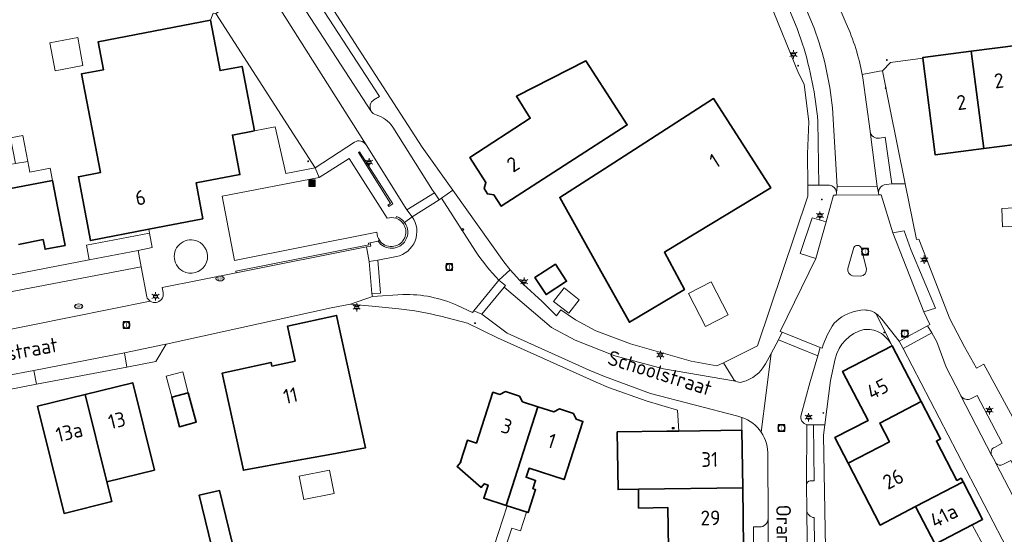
# Model space of a CAD drawing. Header units: metres. Extents: x 140853 to 145288, y 474558 to 480269.
# Tile 386 of 428: x 144395 to 144515, y 479060 to 479123. Entities that reach past the tile are written whole.
import ezdxf
from ezdxf.enums import TextEntityAlignment as Align
from ezdxf.lldxf.tags import DXFTag

# ---------------------------------------------------------------- set-up
doc = ezdxf.new("R2010")
doc.units = ezdxf.units.M
doc.header["$MEASUREMENT"] = 0
for name, color, linetype, lineweight in [('B-WE-GR-BEPLANTING_CULTUUR_HEESTERS-G', 90, 'Continuous', 18), ('B-WE-GR-GROENVOORZIENING-G', 80, 'Continuous', 18), ('B-WE-IE-MEUBILAIR_WEGMEUBILAIR-S', 7, 'Continuous', 18), ('B-WE-IE-TERREINAFSCHEIDING_KUNSTMATIG_MUUR-G', 90, 'IE-TERREINAFSCHEIDING-KUNSTMATIG-DICHT', 18), ('B-WE-KL-DATA_CAI-S', 90, 'KL-CAI-N', 18), ('B-WE-KL-DATA_TELECOM_KAST-S', 90, 'Continuous', 18), ('B-WE-KL-ET_LS_OV_LICHTMAST-S', 190, 'Continuous', 18), ('B-WE-KL-GAS_PUT-S', 30, 'Continuous', 18), ('B-WE-KL-WATER_BRANDLEIDING_PUT-S', 150, 'Continuous', 18), ('B-WE-OG-BEBOUWING-G', 7, 'Continuous', 35), ('B-WE-OG-BEBOUWING_BIJGEBOUW-G', 7, 'Continuous', 18), ('B-WE-OG-BEBOUWING_HUISNUMMER-T18', 10, 'Continuous', 18), ('B-WE-OG-BEBOUWING_LUIFEL-G', 7, 'Continuous', 18), ('B-WE-OG-BEBOUWING_STRAATNAAM-T18', 10, 'Continuous', 18), ('B-WE-OG-TERREIN_ERF-G', 7, 'Continuous', 18), ('B-WE-RI-GWA_RIOOLPUT-S', 30, 'Continuous', 18), ('B-WE-VH-VERHARDING_BETONSTRAATSTEEN-G', 252, 'Continuous', 18), ('B-WE-VH-VERHARDING_HOUTSNIPPERS-G', 252, 'Continuous', 18), ('B-WE-VH-VERHARDING_SIERBESTRATING-G', 252, 'Continuous', 18), ('B-WE-VH-VERHARDING_STRAATBAKSTEEN-G', 252, 'Continuous', 18), ('B-WE-VH-VERHARDING_TEGEL-G', 252, 'Continuous', 18), ('X-XX-XX-ALGEMEEN-S', 7, 'Continuous', 18)]:
    doc.layers.add(name, color=color, linetype=linetype, lineweight=lineweight)
doc.styles.add('NLCS-ISO', font='txt')
doc.styles.get("Standard").update_dxf_attribs({"font": 'arial.ttf'})
doc.linetypes.add('IE-TERREINAFSCHEIDING-KUNSTMATIG-DICHT', pattern='A,8,-1,[82,NLCS.shx,S=0.75,R=90,X=0,Y=0],-1', length=10)
tags = doc.linetypes.add('KL-CAI-N', pattern='A,4,-1,[101,NLCS.shx,S=0.5,R=0,X=0,Y=0],-1,4,-1,["C",Standard,S=1,R=0,X=-0.25,Y=-0.5],-1.5', length=12.5).pattern_tags.tags
tags[18] = DXFTag(74, 10)

# ---------------------------------------------------------------- blocks, each defined once
blk = doc.blocks.new('SIE-WEG_AFVALBAK-SO')
at = {"linetype": 'ByBlock', "lineweight": 18}
h = blk.add_hatch(color=0, dxfattribs=at)
h.dxf.hatch_style = 1
h.paths.add_polyline_path([(-1.5, -1.5), (1.5, -1.5), (1.5, 1.5), (-1.5, 1.5)])
at = {"color": 0, "linetype": 'ByBlock', "lineweight": 18}
for points in [[(-2, -2), (2, -2), (2, 2), (-2, 2)], [(-1.5, -1.5), (1.5, -1.5), (1.5, 1.5), (-1.5, 1.5)]]:
    blk.add_lwpolyline(points, close=True, dxfattribs=at)
blk = doc.blocks.new('SIE-WEG_AFVALBAK_TYPE_01')
for radius in [0.25, 0.156]:
    blk.add_circle((0, 0), radius)
blk = doc.blocks.new('SKL-DATA_TERREINKAST-SO')
for q in [(-0.2, 0.2), (0.2, 0.2)]:
    blk.add_line((0, -0.21), q)
at = {"flags": 128}
blk.add_lwpolyline([(0.63, 0.35), (-0.63, 0.35), (-0.63, -0.35), (0.63, -0.35)], close=True, dxfattribs=at)
at = {"style": 'NLCS-ISO'}
blk.add_attdef('TYPE', text='', height=0.35, dxfattribs=at).set_placement((-0.03, 0.69), align=Align.MIDDLE_CENTER)
blk = doc.blocks.new('B-SIE-WEG_LICHTMAST-SO')
at = {"ltscale": 0.1}
for p, q in [((-1.1, 0.63), (-2.19, 1.27)), ((0, 1.27), (0, 2.53)), ((1.1, 0.63), (2.19, 1.27)), ((-1.1, -0.63), (-2.19, -1.27)), ((0, -1.27), (0, -2.53)), ((1.1, -0.63), (2.19, -1.27))]:
    blk.add_line(p, q, dxfattribs=at)
at = {"flags": 128}
for points in [[(-1.16, 0.5), (1.16, 0.5)], [(-1.16, -0.5), (1.16, -0.5)]]:
    blk.add_lwpolyline(points, dxfattribs=at)
at = {"ltscale": 0.1}
blk.add_circle((0, 0), 1.27, dxfattribs=at)
at = {"style": 'NLCS-ISO'}
blk.add_attdef('TYPE', text='', height=1.8, dxfattribs=at).set_placement((0, 2.53), align=Align.BOTTOM_CENTER)
blk = doc.blocks.new('SRI-PUT_INSPECTIE-SO')
at = {"lineweight": -3, "flags": 128}
blk.add_lwpolyline([(-2, -2), (2, -2), (2, 2), (-2, 2)], close=True, dxfattribs=at)
at = {"lineweight": -3, "ltscale": 1.5}
blk.add_circle((0, 0), 2, dxfattribs=at)
at = {"ltscale": 0.1, "style": 'NLCS-ISO'}
blk.add_text('I', height=2.5, dxfattribs=at).set_placement((0, -0.01), align=Align.MIDDLE_CENTER)
blk = doc.blocks.new('SKL-GAS_PUT-SO')
at = {"color": 0, "linetype": 'ByBlock', "lineweight": 18}
blk.add_ellipse((0, 0), major_axis=(2.5, 0), ratio=0.601255, dxfattribs=at)
at = {"color": 0, "linetype": 'ByBlock', "lineweight": 18, "style": 'NLCS-ISO'}
blk.add_text('gas', height=1.8, dxfattribs=at).set_placement((0.12, 0.3), align=Align.MIDDLE_CENTER)
blk = doc.blocks.new('SIE-WEG_STRAATPOT_BRANDKRAAN-SO')
blk.add_ellipse((0, 0), major_axis=(-0.729, 0), ratio=0.685994)
at = {"style": 'NLCS-ISO'}
blk.add_text('BR', height=0.4, dxfattribs=at).set_placement((-0.3, -0.15))

msp = doc.modelspace()

# ---------------------------------------------------------------- linework, layer by layer
at = {"layer": 'B-WE-GR-BEPLANTING_CULTUUR_HEESTERS-G', "ltscale": 0.2, "flags": 128}
for points in [[(144422.057, 479117.058), (144423.571, 479109.186), (144426.106, 479109.674), (144427.404, 479103.972), (144431.001, 479104.665), (144418.841, 479123.519), (144418.824, 479123.543), (144418.531, 479123.579), (144418.188, 479122.704), (144419.376, 479116.543), (144422.057, 479117.058)], [(144403.369, 479093.408), (144409.355, 479094.563), (144411.074, 479094.895), (144410.752, 479096.652), (144403.023, 479095.195), (144403.369, 479093.408)]]:
    msp.add_lwpolyline(points, close=True, dxfattribs=at)
at = {"layer": 'B-WE-GR-GROENVOORZIENING-G', "ltscale": 0.2, "flags": 128}
msp.add_lwpolyline([(144416.92, 479095.518, 1.0343401), (144414.811, 479092.031), (144414.811, 479092.031, 0.9671737), (144416.92, 479095.518)], format="xyb", close=True, dxfattribs=at)
at = {"layer": 'B-WE-IE-TERREINAFSCHEIDING_KUNSTMATIG_MUUR-G', "ltscale": 0.2, "flags": 128}
msp.add_lwpolyline([(144436.44, 479106.618), (144436.288, 479106.52), (144440.233, 479100.302), (144439.895, 479100.079), (144439.998, 479099.91), (144440.494, 479100.237), (144436.44, 479106.618)], close=True, dxfattribs=at)
for points in [[(144440.939, 479098.691), (144440.874, 479098.484)], [(144437.729, 479095.49), (144437.535, 479095.453), (144437.573, 479095.248), (144421.306, 479092.014), (144421.356, 479091.831)], [(144421.356, 479091.831), (144437.265, 479094.983)], [(144437.265, 479094.983), (144437.804, 479095.09), (144437.729, 479095.49)], [(144438.865, 479095.791), (144438.712, 479095.673)]]:
    msp.add_lwpolyline(points, dxfattribs=at)
for points in [[(144441.861, 479095.93, 0.4734777), (144440.874, 479098.484)], [(144441.938, 479097.984, 0.1571052), (144440.939, 479098.691)], [(144442.059, 479095.794, 0.3018134), (144441.938, 479097.984)], [(144438.865, 479095.791, 0.5530572), (144441.861, 479095.93)], [(144438.712, 479095.673, 0.5494529), (144442.059, 479095.794)]]:
    msp.add_lwpolyline(points, format="xyb", dxfattribs=at)
at = {"layer": 'B-WE-OG-BEBOUWING-G', "ltscale": 0.2, "flags": 128}
for points in [[(144417.266, 479098.418), (144416.446, 479102.802), (144421.79, 479103.84), (144420.89, 479108.665), (144423.571, 479109.186), (144422.057, 479117.058), (144419.376, 479116.543), (144418.188, 479122.704), (144404.466, 479120.086), (144405.106, 479116.652), (144402.416, 479116.135), (144404.736, 479104.07), (144402.043, 479103.561), (144403.515, 479095.762), (144410.662, 479097.142), (144417.266, 479098.418)], [(144512.762, 479107.005), (144511.239, 479118.92), (144505.312, 479118.163), (144505.323, 479118.074), (144506.825, 479106.245), (144512.762, 479107.005)], [(144518.515, 479107.741), (144516.992, 479119.656), (144511.239, 479118.92), (144512.762, 479107.005), (144518.515, 479107.741)], [(144451.65, 479102.116), (144452.066, 479101.468), (144452.839, 479101.374), (144453.749, 479099.954), (144469.158, 479109.9), (144464.098, 479117.739), (144455.612, 479113.404), (144457.313, 479110.718), (144449.925, 479105.92), (144451.878, 479102.872), (144451.65, 479102.116)], [(144473.827, 479094.413), (144486.712, 479102.205), (144479.729, 479113.135), (144467.523, 479105.287), (144460.912, 479101.037), (144465.738, 479092.38), (144469.421, 479085.772), (144476.15, 479089.773), (144473.705, 479094.34), (144473.827, 479094.413)], [(144460.392, 479092.879), (144457.875, 479091.247), (144459.235, 479089.149), (144461.756, 479090.776), (144460.392, 479092.879)], [(144433.045, 479069.651), (144437.169, 479070.41), (144433.627, 479086.603), (144427.62, 479085.294), (144428.551, 479081.024), (144425.718, 479080.406), (144425.617, 479080.865), (144419.63, 479079.56), (144422.22, 479067.659), (144428.469, 479068.809), (144433.045, 479069.651)], [(144496.17, 479068.523), (144501.234, 479071.155), (144500.046, 479073.442), (144505.105, 479076.071), (144501.554, 479082.884), (144495.496, 479079.757), (144498.616, 479073.749), (144494.537, 479071.666), (144496.17, 479068.523)], [(144402.876, 479076.93), (144405.519, 479066.256), (144411.343, 479067.696), (144408.703, 479078.371), (144402.876, 479076.93)], [(144402.876, 479076.93), (144397.049, 479075.49), (144400.298, 479062.39), (144406.119, 479063.829), (144405.519, 479066.256), (144402.876, 479076.93)], [(144413.453, 479076.596), (144414.398, 479072.998), (144416.429, 479073.531), (144415.484, 479077.13), (144413.453, 479076.596)], [(144458.234, 479075.435), (144456.357, 479076.042), (144455.984, 479076.74), (144454.261, 479077.297), (144453.569, 479076.943), (144452.731, 479077.214), (144450.716, 479070.981), (144449.622, 479071.335), (144448.764, 479068.68), (144448.821, 479068.662), (144448.361, 479068.134), (144451.296, 479065.578), (144451.67, 479066.007), (144452.141, 479065.855), (144451.621, 479064.247), (144454.34, 479063.368), (144458.234, 479075.435)], [(144454.34, 479063.368), (144457.047, 479062.492), (144457.958, 479065.308), (144457.629, 479065.415), (144457.958, 479066.433), (144456.797, 479066.808), (144457.157, 479067.921), (144461.449, 479066.534), (144463.75, 479073.651), (144462.932, 479073.916), (144462.577, 479074.608), (144460.865, 479075.162), (144460.172, 479074.808), (144458.234, 479075.435), (144454.34, 479063.368)], [(144510.224, 479066.25), (144509.992, 479066.695), (144509.477, 479066.426), (144506.972, 479071.234), (144507.486, 479071.502), (144505.105, 479076.071), (144500.046, 479073.442), (144501.234, 479071.155), (144496.17, 479068.523), (144500.095, 479060.971), (144504.407, 479063.218), (144510.224, 479066.25)], [(144483.195, 479072.566), (144475.48, 479072.464), (144474.012, 479072.445), (144467.946, 479072.364), (144468.04, 479065.305), (144470.53, 479065.338), (144483.29, 479065.509), (144483.195, 479072.566)], [(144510.224, 479066.25), (144504.407, 479063.218), (144506.805, 479058.615), (144511.364, 479060.991), (144512.623, 479061.647), (144510.224, 479066.25)], [(144418.73, 479056.737), (144421.205, 479057.332), (144419.321, 479065.175), (144416.835, 479064.627), (144418.73, 479056.737)], [(144470.53, 479065.338), (144470.56, 479063.048), (144474.136, 479063.095), (144474.202, 479058.153), (144483.387, 479058.277), (144483.29, 479065.509), (144470.53, 479065.338)]]:
    msp.add_lwpolyline(points, close=True, dxfattribs=at)
msp.add_lwpolyline([(144394.704, 479095.295), (144397.738, 479095.873), (144397.967, 479094.695), (144400.426, 479095.174), (144399.533, 479099.735), (144398.874, 479103.105), (144393.551, 479102.087)], dxfattribs=at)
at = {"layer": 'B-WE-OG-BEBOUWING_BIJGEBOUW-G', "ltscale": 0.2, "flags": 128}
for points in [[(144401.958, 479120.583), (144398.539, 479119.934), (144399.188, 479116.515), (144402.607, 479117.164), (144401.958, 479120.583)], [(144395.856, 479105.448), (144395.233, 479108.616), (144393.732, 479108.322), (144394.351, 479105.172), (144395.856, 479105.448)], [(144519.55, 479099.923), (144514.979, 479099.685), (144515.065, 479097.429), (144519.667, 479097.669), (144519.55, 479099.923)], [(144463.304, 479088.521), (144461.442, 479089.973), (144460.156, 479088.325), (144462.018, 479086.873), (144463.304, 479088.521)], [(144479.437, 479090.731), (144476.655, 479089.298), (144478.734, 479085.262), (144481.516, 479086.695), (144479.437, 479090.731)]]:
    msp.add_lwpolyline(points, close=True, dxfattribs=at)
at = {"layer": 'B-WE-OG-BEBOUWING_LUIFEL-G', "ltscale": 0.2, "flags": 128}
for points in [[(144393.551, 479102.087), (144398.874, 479103.105), (144398.579, 479104.606), (144396.116, 479104.122), (144395.856, 479105.448), (144394.351, 479105.172), (144393.008, 479104.926), (144393.551, 479102.087)], [(144413.453, 479076.596), (144415.484, 479077.13), (144414.81, 479079.698), (144412.779, 479079.165), (144413.453, 479076.596)], [(144432.767, 479067.665), (144429.05, 479066.932), (144429.613, 479064.075), (144433.33, 479064.808), (144432.767, 479067.665)], [(144455.049, 479060.593), (144456.114, 479060.248), (144456.86, 479062.553), (144454.479, 479063.323), (144452.898, 479058.436), (144454.213, 479058.01), (144455.049, 479060.593)]]:
    msp.add_lwpolyline(points, close=True, dxfattribs=at)
at = {"layer": 'B-WE-OG-TERREIN_ERF-G', "ltscale": 0.2, "flags": 128}
for points in [[(144427.622, 479132.724), (144444.091, 479107.176), (144447.823, 479101.93), (144454.075, 479093.143), (144454.866, 479092.186), (144456.419, 479090.433), (144458.76, 479088.301), (144460.52, 479086.553), (144461.06, 479087.304), (144462.819, 479086.052), (144465.303, 479084.736), (144469.557, 479083.139), (144476.979, 479080.992), (144480.124, 479080.427), (144480.945, 479080.799), (144485.077, 479082.901), (144491.239, 479101.192), (144491.23, 479102.524), (144491.203, 479106.357), (144491.357, 479110.284), (144490.797, 479114.872), (144490.114, 479116.249), (144486.572, 479124.942)], [(144377.03, 479088.327), (144403.369, 479093.408), (144403.023, 479095.195), (144410.752, 479096.652), (144410.662, 479097.142), (144403.515, 479095.762), (144402.043, 479103.561), (144404.736, 479104.07), (144402.416, 479116.135), (144405.106, 479116.652), (144404.466, 479120.086), (144418.188, 479122.704), (144418.531, 479123.579)], [(144518.515, 479107.741), (144512.762, 479107.005), (144506.825, 479106.245), (144505.323, 479118.074), (144501.359, 479117.53), (144500.387, 479116.54), (144501.231, 479112.183), (144503.144, 479102.708), (144504.522, 479095.885), (144504.826, 479095.949), (144508.603, 479086.202), (144510.403, 479082.782), (144511.889, 479080.138), (144512.767, 479080.655), (144521.05, 479065.449)], [(144393.551, 479102.087), (144398.874, 479103.105), (144399.533, 479099.735), (144400.426, 479095.174), (144397.967, 479094.695), (144397.738, 479095.873), (144394.704, 479095.295)]]:
    msp.add_lwpolyline(points, dxfattribs=at)
for points in [[(144451.65, 479102.116), (144451.878, 479102.872), (144449.925, 479105.92), (144457.313, 479110.718), (144455.612, 479113.404), (144464.098, 479117.739), (144469.158, 479109.9), (144453.749, 479099.954), (144452.839, 479101.374), (144452.066, 479101.468), (144451.65, 479102.116)], [(144467.523, 479105.287), (144479.729, 479113.135), (144486.712, 479102.205), (144473.827, 479094.413), (144473.705, 479094.34), (144476.15, 479089.773), (144469.421, 479085.772), (144465.738, 479092.38), (144460.912, 479101.037), (144467.523, 479105.287)], [(144461.756, 479090.776), (144459.235, 479089.149), (144457.875, 479091.247), (144460.392, 479092.879), (144461.756, 479090.776)], [(144428.469, 479068.809), (144422.22, 479067.659), (144419.63, 479079.56), (144425.617, 479080.865), (144425.718, 479080.406), (144428.551, 479081.024), (144427.62, 479085.294), (144433.627, 479086.603), (144437.169, 479070.41), (144433.045, 479069.651), (144428.469, 479068.809)], [(144400.298, 479062.39), (144397.049, 479075.49), (144402.876, 479076.93), (144408.703, 479078.371), (144411.343, 479067.696), (144405.519, 479066.256), (144406.119, 479063.829), (144400.298, 479062.39)], [(144416.429, 479073.531), (144414.398, 479072.998), (144413.453, 479076.596), (144415.484, 479077.13), (144416.429, 479073.531)], [(144458.234, 479075.435), (144460.172, 479074.808), (144460.865, 479075.162), (144462.577, 479074.608), (144462.932, 479073.916), (144463.75, 479073.651), (144461.449, 479066.534), (144457.157, 479067.921), (144456.797, 479066.808), (144457.958, 479066.433), (144457.629, 479065.415), (144457.958, 479065.308), (144457.047, 479062.492), (144454.34, 479063.368), (144451.621, 479064.247), (144452.141, 479065.855), (144451.67, 479066.007), (144451.296, 479065.578), (144448.361, 479068.134), (144448.821, 479068.662), (144448.764, 479068.68), (144449.622, 479071.335), (144450.716, 479070.981), (144452.731, 479077.214), (144453.569, 479076.943), (144454.261, 479077.297), (144455.984, 479076.74), (144456.357, 479076.042), (144458.234, 479075.435)], [(144418.73, 479056.737), (144416.835, 479064.627), (144419.321, 479065.175), (144421.205, 479057.332), (144418.73, 479056.737)]]:
    msp.add_lwpolyline(points, close=True, dxfattribs=at)
for points in [[(144474.202, 479058.153), (144474.136, 479063.095), (144470.56, 479063.048), (144470.53, 479065.338), (144468.04, 479065.305), (144467.946, 479072.364), (144474.012, 479072.445), (144475.48, 479072.464), (144475.326, 479075.024), (144471.482, 479076.165), (144466.89, 479077.774), (144465.361, 479078.441), (144453.28, 479083.847), (144449.629, 479085.656), (144446.386, 479086.503), (144446.386, 479086.503, 0.0326695), (144441.249, 479087.421), (144441.249, 479087.421), (144437.967, 479087.721), (144435.334, 479087.962), (144432.94, 479087.544), (144412.762, 479083.099), (144411.508, 479080.967), (144407.965, 479080.291), (144396.917, 479078.182), (144393.154, 479077.464)], [(144514.512, 479055.139), (144511.364, 479060.991), (144506.805, 479058.615), (144504.407, 479063.218), (144504.407, 479063.218), (144500.095, 479060.971), (144496.17, 479068.523), (144494.537, 479071.666), (144498.616, 479073.749), (144495.496, 479079.757), (144501.554, 479082.884), (144501.532, 479082.928), (144501.532, 479082.928, 0.1476056), (144500, 479084.526), (144500, 479084.526, 0.1463858), (144498.108, 479084.869), (144498.108, 479084.869, 0.2892087), (144494.603, 479081.303), (144494.603, 479081.303), (144494.039, 479078.64), (144493.343, 479073.23), (144493.179, 479071.955), (144493.566, 479048.931)]]:
    msp.add_lwpolyline(points, format="xyb", dxfattribs=at)
at = {"layer": 'B-WE-VH-VERHARDING_BETONSTRAATSTEEN-G', "ltscale": 0.2, "flags": 128}
for points in [[(144427.283, 479127.868), (144437.828, 479111.638), (144437.828, 479111.638, -0.3962978), (144438.191, 479112.978), (144438.191, 479112.978), (144438.864, 479113.394), (144429.368, 479128.023), (144428.575, 479127.512), (144428.575, 479127.512, -0.3468597), (144427.283, 479127.868)], [(144453.473, 479090.92), (144454.866, 479092.186), (144454.075, 479093.143), (144447.823, 479101.93), (144446.449, 479100.928), (144450.619, 479094.455), (144450.619, 479094.455, 0.0446182), (144453.473, 479090.92)], [(144492.581, 479102.524), (144491.23, 479102.524), (144491.239, 479101.192), (144485.077, 479082.901), (144480.945, 479080.799), (144482.101, 479078.881), (144482.101, 479078.881, 0.1125249), (144482.418, 479078.567), (144482.418, 479078.567, 0.2188663), (144483.245, 479078.462), (144483.245, 479078.462, 0.2048915), (144486.085, 479080.698), (144486.085, 479080.698), (144486.768, 479081.967), (144487.649, 479083.618), (144488.109, 479084.556), (144487.847, 479084.658), (144492.221, 479093.551), (144490.327, 479094.175), (144491.798, 479098.557), (144493.48, 479098.037), (144494.403, 479101.324), (144494.703, 479101.326), (144494.74, 479101.621), (144494.74, 479101.621, 0.2413559), (144494.317, 479102.379), (144494.317, 479102.379, 0.0788703), (144494.049, 479102.502), (144494.049, 479102.502, 0.0774197), (144493.753, 479102.537), (144493.753, 479102.537), (144492.581, 479102.524)], [(144437.265, 479094.983), (144437.621, 479093.189), (144438.671, 479093.368), (144440.934, 479093.804), (144440.934, 479093.804, 0.5422818), (144442.86, 479098.672), (144442.86, 479098.672), (144441.938, 479097.984), (144441.938, 479097.984, -0.3018134), (144442.059, 479095.794), (144442.059, 479095.794, -0.5494529), (144438.712, 479095.673), (144438.712, 479095.673), (144437.729, 479095.49), (144437.804, 479095.09), (144437.265, 479094.983)], [(144497.693, 479091.41, 0.4140386), (144498.427, 479092.297), (144498.427, 479092.297), (144497.778, 479094.861), (144497.778, 479094.861, 0.2812771), (144497.359, 479095.171), (144497.359, 479095.171, 0.2948188), (144496.875, 479094.918), (144496.875, 479094.918), (144496.144, 479092.346), (144496.144, 479092.346, 0.4081359), (144496.727, 479091.432), (144496.727, 479091.432), (144497.693, 479091.41)], [(144482.101, 479078.881), (144480.945, 479080.799), (144480.124, 479080.427), (144476.979, 479080.992), (144469.557, 479083.139), (144465.303, 479084.736), (144462.819, 479086.052), (144461.06, 479087.304), (144460.52, 479086.553), (144458.76, 479088.301), (144456.419, 479090.433), (144454.866, 479092.186), (144453.473, 479090.92), (144454.289, 479090.262), (144454.108, 479090.042), (144459.882, 479085.146), (144462.811, 479083.56), (144467.632, 479081.67), (144473.612, 479080.085), (144482.418, 479078.567), (144482.418, 479078.567, -0.1125249), (144482.101, 479078.881)], [(144486.44, 479054.775), (144486.381, 479061.732), (144486.381, 479061.732, -0.4164092), (144485.354, 479060.737), (144485.354, 479060.737), (144484.599, 479060.73), (144484.659, 479055.718), (144485.46, 479055.729), (144485.46, 479055.729, -0.3940004), (144486.44, 479054.775)]]:
    msp.add_lwpolyline(points, format="xyb", close=True, dxfattribs=at)
for points in [[(144442.204, 479099.5), (144442.86, 479098.672), (144446.153, 479100.742), (144445.575, 479101.613), (144442.204, 479099.5)], [(144493.48, 479098.037), (144491.798, 479098.557), (144490.327, 479094.175), (144492.221, 479093.551), (144493.48, 479098.037)], [(144438.671, 479093.368), (144437.621, 479093.189), (144437.938, 479089.283), (144438.991, 479089.347), (144438.671, 479093.368)], [(144453.291, 479090.699), (144450.392, 479087.174), (144451.395, 479086.742), (144454.108, 479090.042), (144454.289, 479090.262), (144453.473, 479090.92), (144453.291, 479090.699)], [(144412.762, 479083.099), (144412.533, 479083.048), (144407.665, 479082.024), (144407.965, 479080.291), (144411.508, 479080.967), (144412.762, 479083.099)], [(144396.917, 479078.182), (144407.965, 479080.291), (144407.665, 479082.024), (144396.582, 479079.875), (144396.917, 479078.182)], [(144389.641, 479078.566), (144389.996, 479076.877), (144393.154, 479077.464), (144396.917, 479078.182), (144396.582, 479079.875), (144389.641, 479078.566)]]:
    msp.add_lwpolyline(points, close=True, dxfattribs=at)
at = {"layer": 'B-WE-VH-VERHARDING_HOUTSNIPPERS-G', "ltscale": 0.2, "flags": 128}
msp.add_lwpolyline([(144438.548, 479096.789, 0.1513133), (144438.865, 479095.791), (144438.865, 479095.791), (144438.712, 479095.673), (144438.712, 479095.673, 0.5494529), (144442.059, 479095.794), (144442.059, 479095.794, 0.3018134), (144441.938, 479097.984), (144441.938, 479097.984, 0.1571052), (144440.939, 479098.691), (144440.939, 479098.691), (144440.874, 479098.484), (144440.874, 479098.484, 0.1547841), (144439.808, 479098.497), (144439.808, 479098.497), (144435.174, 479105.794), (144431.471, 479103.461), (144419.631, 479101.186), (144421.137, 479093.332), (144438.548, 479096.789)], format="xyb", close=True, dxfattribs=at)
at = {"layer": 'B-WE-VH-VERHARDING_SIERBESTRATING-G', "ltscale": 0.2, "flags": 128}
msp.add_lwpolyline([(144377.308, 479081.884, -0.1688546), (144376.833, 479081.505), (144376.833, 479081.505), (144410.823, 479088.349), (144410.823, 479088.349, -0.1664974), (144410.407, 479088.881), (144410.407, 479088.881), (144409.725, 479092.566), (144377.024, 479086.313), (144377.024, 479086.313, 0.3895183), (144376.77, 479085.974), (144376.77, 479085.974), (144377.435, 479082.559), (144377.435, 479082.559, -0.1913075), (144377.308, 479081.884)], format="xyb", close=True, dxfattribs=at)
at = {"layer": 'B-WE-VH-VERHARDING_STRAATBAKSTEEN-G', "ltscale": 0.2, "flags": 128}
for points in [[(144429.368, 479128.023), (144438.864, 479113.394), (144438.191, 479112.978), (144438.191, 479112.978, 0.3962978), (144437.828, 479111.638), (144437.828, 479111.638, 0.2090176), (144438.466, 479111.133), (144438.466, 479111.133, -0.1863044), (144440.486, 479109.636), (144440.486, 479109.636), (144445.355, 479101.941), (144445.575, 479101.613), (144446.153, 479100.742), (144446.449, 479100.928), (144447.823, 479101.93), (144444.091, 479107.176), (144427.622, 479132.724)], [(144423.615, 479129.006), (144437.219, 479107.479), (144442.204, 479099.5), (144445.575, 479101.613), (144445.355, 479101.941), (144440.486, 479109.636), (144440.486, 479109.636, 0.1863044), (144438.466, 479111.133), (144438.466, 479111.133, -0.2090176), (144437.828, 479111.638), (144437.828, 479111.638), (144427.283, 479127.868)], [(144489.788, 479127.137), (144492.026, 479121.733), (144492.026, 479121.733, -0.0640517), (144494.259, 479112.003), (144494.259, 479112.003), (144494.83, 479102.351), (144499.725, 479102.392), (144498.874, 479109.109), (144498.87, 479109.14), (144497.973, 479115.663), (144497.9, 479116.067), (144497.9, 479116.067, 0.0579939), (144495.943, 479122.329), (144495.943, 479122.329), (144493.316, 479128.459)], [(144493.316, 479128.459), (144495.943, 479122.329), (144495.943, 479122.329, -0.0579939), (144497.9, 479116.067), (144497.9, 479116.067), (144500, 479116.467), (144500.387, 479116.54), (144501.359, 479117.53), (144505.323, 479118.074), (144505.312, 479118.163), (144511.239, 479118.92), (144516.992, 479119.656)], [(144521.05, 479065.449), (144512.767, 479080.655), (144511.889, 479080.138), (144510.403, 479082.782), (144508.603, 479086.202), (144504.826, 479095.949), (144504.522, 479095.885), (144503.144, 479102.708), (144501.523, 479102.708), (144500.817, 479102.603), (144500.817, 479102.603, 0.2773765), (144500, 479102.091), (144500, 479102.091, 0.1426388), (144499.903, 479101.579), (144499.903, 479101.579), (144499.95, 479101.363), (144500, 479101.363), (144500.22, 479101.365), (144501.66, 479096.719), (144503.028, 479096.958), (144503.844, 479094.681), (144506.85, 479087.501), (144505.444, 479087.032), (144506.149, 479085.494), (144505.868, 479085.352), (144506.407, 479084.476), (144507.03, 479083.371), (144508.151, 479080.256), (144509.902, 479076.872), (144509.946, 479076.787), (144509.946, 479076.787, 0.4123732), (144511.231, 479076.449), (144511.231, 479076.449), (144511.944, 479076.815), (144515.024, 479070.965), (144514.076, 479070.469), (144514.076, 479070.469, 0.4272315), (144513.725, 479069.521), (144513.725, 479069.521), (144513.742, 479069.489), (144514.146, 479068.742), (144514.244, 479068.553), (144514.244, 479068.553, 0.3774503), (144515.108, 479068.369), (144515.108, 479068.369), (144516.091, 479068.859)], [(144414.811, 479092.031, -1.0343401), (144416.92, 479095.518)], [(144389.641, 479078.566), (144396.582, 479079.875), (144407.665, 479082.024), (144412.533, 479083.048), (144412.762, 479083.099), (144432.94, 479087.544), (144435.334, 479087.962), (144438.011, 479088.935), (144437.938, 479089.283), (144437.621, 479093.189), (144437.265, 479094.983), (144421.356, 479091.831), (144412.298, 479090.008), (144412.414, 479089.423), (144412.414, 479089.423, -0.2268211), (144412.191, 479088.554), (144412.191, 479088.554, -0.3794102), (144410.823, 479088.349), (144410.823, 479088.349), (144376.833, 479081.505)], [(144416.92, 479095.518, -0.9671737), (144414.811, 479092.031)], [(144496.875, 479094.918, -0.2948188), (144497.359, 479095.171)], [(144497.359, 479095.171, -0.2812771), (144497.778, 479094.861)], [(144496.727, 479091.432, -0.4081359), (144496.144, 479092.346)], [(144498.427, 479092.297, -0.4140386), (144497.693, 479091.41)], [(144516.117, 479057.139), (144502.907, 479082.546), (144502.418, 479083.465), (144500.281, 479086.15), (144500, 479086.471), (144500, 479086.471, 0.0392951), (144499.565, 479086.85), (144499.565, 479086.85), (144500, 479085.983), (144501.532, 479082.928), (144501.554, 479082.884), (144505.105, 479076.071), (144505.105, 479076.071), (144507.486, 479071.502), (144506.972, 479071.234), (144509.477, 479066.426), (144509.992, 479066.695), (144510.224, 479066.25), (144512.623, 479061.647), (144511.364, 479060.991), (144514.512, 479055.139)], [(144491.214, 479055.283), (144491.115, 479062.821), (144491.115, 479062.858), (144491.075, 479065.878), (144491.075, 479065.899), (144491.142, 479073.243), (144491.142, 479073.243, -0.4506071), (144490.442, 479074.451), (144490.442, 479074.451), (144491.488, 479078.347), (144492.46, 479081.657), (144487.649, 479083.618), (144486.768, 479081.967), (144485.554, 479072.316), (144485.554, 479072.316, -0.162003), (144486.355, 479069.447), (144486.355, 479069.447), (144486.381, 479061.732), (144486.381, 479061.732), (144486.44, 479054.775)], [(144484.659, 479055.718), (144484.599, 479060.73), (144485.354, 479060.737), (144485.354, 479060.737, 0.4164092), (144486.381, 479061.732), (144486.381, 479061.732), (144486.355, 479069.447), (144486.355, 479069.447, 0.162003), (144485.554, 479072.316), (144485.554, 479072.316, 0.1623564), (144483.195, 479074.133), (144483.195, 479074.133), (144483.195, 479072.566), (144483.29, 479065.509), (144483.387, 479058.277)], [(144493.566, 479048.931), (144493.179, 479071.955), (144493.343, 479073.23), (144491.953, 479073.207), (144492.004, 479066.367), (144491.551, 479066.364), (144491.551, 479066.364, 0.4027461), (144491.075, 479065.899), (144491.075, 479065.899), (144491.075, 479065.878), (144491.115, 479062.858), (144491.115, 479062.858), (144491.115, 479062.821), (144491.115, 479062.821, 0.3872529), (144492.037, 479061.876), (144492.037, 479061.876), (144492.121, 479055.323)]]:
    msp.add_lwpolyline(points, format="xyb", dxfattribs=at)
for points in [[(144435.818, 479107.801, -0.4082072), (144437.219, 479107.479), (144437.219, 479107.479), (144423.615, 479129.006), (144423.615, 479129.006, -0.4113551), (144422.911, 479126.201), (144422.911, 479126.201), (144418.841, 479123.519), (144431.001, 479104.665), (144435.818, 479107.801)], [(144494.74, 479101.621), (144494.83, 479102.351), (144494.259, 479112.003), (144494.259, 479112.003, 0.0640517), (144492.026, 479121.733), (144492.026, 479121.733), (144489.788, 479127.137), (144489.788, 479127.137, -0.3612038), (144489.302, 479125.863), (144489.302, 479125.863), (144488.399, 479125.47), (144489.929, 479121.709), (144490.613, 479119.786), (144490.613, 479119.786, -0.0526445), (144492.473, 479110.364), (144492.473, 479110.364), (144492.581, 479102.524), (144493.753, 479102.537), (144493.753, 479102.537, -0.0774197), (144494.049, 479102.502), (144494.049, 479102.502, -0.0788703), (144494.317, 479102.379), (144494.317, 479102.379, -0.2413559), (144494.74, 479101.621)], [(144500, 479108.29), (144500.695, 479108.399), (144501.523, 479102.708), (144503.144, 479102.708), (144501.231, 479112.183), (144500.387, 479116.54), (144500, 479116.467), (144497.9, 479116.067), (144497.973, 479115.663), (144498.87, 479109.14), (144498.874, 479109.109), (144498.874, 479109.109, 0.4232232), (144500, 479108.29)], [(144416.446, 479102.802), (144417.266, 479098.418), (144410.662, 479097.142), (144410.752, 479096.652), (144411.074, 479094.895), (144409.355, 479094.563), (144409.725, 479092.566), (144410.407, 479088.881), (144410.407, 479088.881, 0.1664974), (144410.823, 479088.349), (144410.823, 479088.349, 0.3794102), (144412.191, 479088.554), (144412.191, 479088.554, 0.2268211), (144412.414, 479089.423), (144412.414, 479089.423), (144412.298, 479090.008), (144421.356, 479091.831), (144437.265, 479094.983), (144437.804, 479095.09), (144437.729, 479095.49), (144438.712, 479095.673), (144438.865, 479095.791), (144438.865, 479095.791, -0.1513133), (144438.548, 479096.789), (144438.548, 479096.789), (144421.137, 479093.332), (144419.631, 479101.186), (144431.471, 479103.461), (144431.001, 479104.665), (144427.404, 479103.972), (144426.106, 479109.674), (144423.571, 479109.186), (144420.89, 479108.665), (144421.79, 479103.84), (144416.446, 479102.802)], [(144498.874, 479109.109), (144499.725, 479102.392), (144499.903, 479101.579), (144499.903, 479101.579, -0.1426388), (144500, 479102.091), (144500, 479102.091, -0.2773765), (144500.817, 479102.603), (144500.817, 479102.603), (144501.523, 479102.708), (144500.695, 479108.399), (144500, 479108.29), (144500, 479108.29, -0.4232232), (144498.874, 479109.109)], [(144437.219, 479107.479, 0.4082072), (144435.818, 479107.801), (144435.818, 479107.801), (144431.001, 479104.665), (144431.471, 479103.461), (144435.174, 479105.794), (144439.808, 479098.497), (144439.808, 479098.497, -0.1547841), (144440.874, 479098.484), (144440.874, 479098.484), (144440.939, 479098.691), (144440.939, 479098.691, -0.1571052), (144441.938, 479097.984), (144441.938, 479097.984), (144442.86, 479098.672), (144442.204, 479099.5), (144437.219, 479107.479)], [(144453.473, 479090.92, -0.0446182), (144450.619, 479094.455), (144450.619, 479094.455), (144446.449, 479100.928), (144446.153, 479100.742), (144442.86, 479098.672), (144442.86, 479098.672, -0.5422818), (144440.934, 479093.804), (144440.934, 479093.804), (144438.671, 479093.368), (144438.991, 479089.347), (144437.938, 479089.283), (144438.011, 479088.935), (144441.725, 479089.152), (144441.725, 479089.152, -0.1158172), (144448.425, 479087.804), (144448.425, 479087.804), (144450.25, 479086.973), (144450.392, 479087.174), (144453.291, 479090.699), (144453.473, 479090.92)], [(144505.444, 479087.032), (144501.66, 479096.719), (144500.22, 479101.365), (144500, 479101.363), (144499.95, 479101.363), (144494.703, 479101.326), (144494.403, 479101.324), (144493.48, 479098.037), (144492.221, 479093.551), (144487.847, 479084.658), (144488.109, 479084.556), (144492.761, 479082.694), (144493.005, 479082.591), (144493.005, 479082.591, -0.0851778), (144494.469, 479085.663), (144494.469, 479085.663), (144495.06, 479086.197), (144495.06, 479086.197, -0.1427465), (144498.163, 479087.27), (144498.163, 479087.27, -0.1496076), (144499.565, 479086.85), (144499.565, 479086.85, -0.0392951), (144500, 479086.471), (144500, 479086.471), (144500.281, 479086.15), (144502.418, 479083.465), (144505.868, 479085.352), (144506.149, 479085.494), (144505.444, 479087.032)], [(144482.418, 479078.567), (144473.612, 479080.085), (144467.632, 479081.67), (144462.811, 479083.56), (144459.882, 479085.146), (144454.108, 479090.042), (144451.395, 479086.742), (144454.468, 479084.439), (144464.513, 479079.914), (144466.384, 479079.14), (144471.998, 479077.074), (144482.669, 479074.283), (144483.195, 479074.133), (144483.195, 479074.133, -0.1623564), (144485.554, 479072.316), (144485.554, 479072.316), (144486.768, 479081.967), (144486.085, 479080.698), (144486.085, 479080.698, -0.2048915), (144483.245, 479078.462), (144483.245, 479078.462, -0.2188663), (144482.418, 479078.567)], [(144475.48, 479072.464), (144483.195, 479072.566), (144483.195, 479074.133), (144482.669, 479074.283), (144471.998, 479077.074), (144466.384, 479079.14), (144464.513, 479079.914), (144454.468, 479084.439), (144451.395, 479086.742), (144450.392, 479087.174), (144450.25, 479086.973), (144448.425, 479087.804), (144448.425, 479087.804, 0.1158172), (144441.725, 479089.152), (144441.725, 479089.152), (144438.011, 479088.935), (144435.334, 479087.962), (144437.967, 479087.721), (144441.249, 479087.421), (144441.249, 479087.421, -0.0326695), (144446.386, 479086.503), (144446.386, 479086.503), (144449.629, 479085.656), (144453.28, 479083.847), (144465.361, 479078.441), (144466.89, 479077.774), (144471.482, 479076.165), (144475.326, 479075.024), (144475.48, 479072.464)], [(144495.06, 479086.197), (144494.469, 479085.663), (144494.469, 479085.663, 0.0851778), (144493.005, 479082.591), (144493.005, 479082.591), (144492.761, 479082.694), (144492.46, 479081.657), (144491.488, 479078.347), (144490.442, 479074.451), (144490.442, 479074.451, 0.4506071), (144491.142, 479073.243), (144491.142, 479073.243), (144491.953, 479073.207), (144493.343, 479073.23), (144494.039, 479078.64), (144494.603, 479081.303), (144494.603, 479081.303, -0.2892087), (144498.108, 479084.869), (144498.108, 479084.869, -0.1463858), (144500, 479084.526), (144500, 479084.526, -0.1476056), (144501.532, 479082.928), (144501.532, 479082.928), (144500, 479085.983), (144499.565, 479086.85), (144499.565, 479086.85, 0.1496076), (144498.163, 479087.27), (144498.163, 479087.27, 0.1427465), (144495.06, 479086.197)], [(144509.946, 479076.787), (144513.725, 479069.521), (144513.725, 479069.521, -0.4272315), (144514.076, 479070.469), (144514.076, 479070.469), (144515.024, 479070.965), (144511.944, 479076.815), (144511.231, 479076.449), (144511.231, 479076.449, -0.4123732), (144509.946, 479076.787)], [(144491.953, 479073.207), (144491.142, 479073.243), (144491.075, 479065.899), (144491.075, 479065.899, -0.4027461), (144491.551, 479066.364), (144491.551, 479066.364), (144492.004, 479066.367), (144491.953, 479073.207)], [(144518.424, 479062.636), (144519.129, 479063.03), (144516.091, 479068.859), (144515.108, 479068.369), (144515.108, 479068.369, -0.3774503), (144514.244, 479068.553), (144514.244, 479068.553), (144517.996, 479061.319), (144517.996, 479061.319, -0.4144805), (144518.424, 479062.636)], [(144491.315, 479055.294), (144492.121, 479055.323), (144492.037, 479061.876), (144492.037, 479061.876, -0.3872529), (144491.115, 479062.821), (144491.115, 479062.821), (144491.214, 479055.283), (144491.315, 479055.294)]]:
    msp.add_lwpolyline(points, format="xyb", close=True, dxfattribs=at)
for points in [[(144494.74, 479101.621), (144494.703, 479101.326), (144499.95, 479101.363), (144499.903, 479101.579), (144499.725, 479102.392), (144494.83, 479102.351), (144494.74, 479101.621)], [(144501.66, 479096.719), (144505.444, 479087.032), (144506.85, 479087.501), (144503.844, 479094.681), (144503.028, 479096.958), (144501.66, 479096.719)], [(144505.868, 479085.352), (144502.418, 479083.465), (144502.907, 479082.546), (144506.407, 479084.476), (144505.868, 479085.352)], [(144492.761, 479082.694), (144488.109, 479084.556), (144487.649, 479083.618), (144492.46, 479081.657), (144492.761, 479082.694)]]:
    msp.add_lwpolyline(points, close=True, dxfattribs=at)
for points in [[(144496.144, 479092.346), (144496.875, 479094.918)], [(144497.778, 479094.861), (144498.427, 479092.297)], [(144377.024, 479086.313), (144409.725, 479092.566), (144409.355, 479094.563), (144403.369, 479093.408), (144377.03, 479088.327)], [(144497.693, 479091.41), (144496.727, 479091.432)], [(144522.401, 479053.024), (144518.003, 479061.305), (144517.996, 479061.319), (144514.244, 479068.553), (144514.146, 479068.742), (144513.742, 479069.489), (144513.725, 479069.521), (144513.725, 479069.521), (144509.946, 479076.787), (144509.902, 479076.872), (144508.151, 479080.256), (144507.03, 479083.371), (144506.407, 479084.476), (144502.907, 479082.546), (144516.117, 479057.139)]]:
    msp.add_lwpolyline(points, dxfattribs=at)
at = {"layer": 'B-WE-VH-VERHARDING_TEGEL-G', "ltscale": 0.2, "flags": 128}
msp.add_lwpolyline([(144486.572, 479124.942), (144490.114, 479116.249), (144490.797, 479114.872), (144491.357, 479110.284), (144491.203, 479106.357), (144491.23, 479102.524), (144491.23, 479102.524), (144492.581, 479102.524), (144492.473, 479110.364), (144492.473, 479110.364, 0.0526445), (144490.613, 479119.786), (144490.613, 479119.786), (144489.929, 479121.709), (144488.399, 479125.47)], format="xyb", dxfattribs=at)

# ---------------------------------------------------------------- block references
at = {"layer": 'B-WE-IE-MEUBILAIR_WEGMEUBILAIR-S', "xscale": 0.2, "yscale": 0.2, "zscale": 0.2}
msp.add_blockref('SIE-WEG_AFVALBAK-SO', (144430.609, 479102.771), dxfattribs=at)
at = {"layer": 'B-WE-KL-DATA_CAI-S', "xscale": 0.2, "yscale": 0.2, "zscale": 0.2}
msp.add_blockref('SKL-DATA_TERREINKAST-SO', (144474.794, 479072.821), dxfattribs=at)
at = {"layer": 'B-WE-KL-DATA_TELECOM_KAST-S', "xscale": 0.2, "yscale": 0.2, "zscale": 0.2}
msp.add_blockref('SIE-WEG_AFVALBAK_TYPE_01', (144500.767, 479114.405), dxfattribs=at)
at = {"layer": 'B-WE-KL-ET_LS_OV_LICHTMAST-S', "xscale": 0.2, "yscale": 0.2, "zscale": 0.2}
for p in [(144489.501, 479118.54), (144437.601, 479105.346), (144492.736, 479098.822), (144505.482, 479093.414), (144456.56, 479090.728), (144411.484, 479088.936), (144436.085, 479087.607), (144473.215, 479081.773), (144513.459, 479075.009), (144491.346, 479074.152)]:
    msp.add_blockref('B-SIE-WEG_LICHTMAST-SO', p, dxfattribs=at)
at = {"layer": 'B-WE-KL-GAS_PUT-S', "xscale": 0.2, "yscale": 0.2, "zscale": 0.2}
for p in [(144419.374, 479091.125), (144402.081, 479087.718)]:
    msp.add_blockref('SKL-GAS_PUT-SO', p, dxfattribs=at)
at = {"layer": 'B-WE-KL-WATER_BRANDLEIDING_PUT-S', "xscale": 0.2, "yscale": 0.2, "zscale": 0.2}
msp.add_blockref('SIE-WEG_STRAATPOT_BRANDKRAAN-SO', (144449.017, 479097.121), dxfattribs=at)
at = {"layer": 'B-WE-RI-GWA_RIOOLPUT-S', "xscale": 0.2, "yscale": 0.2, "zscale": 0.2}
for p in [(144498.254, 479094.41), (144447.402, 479092.527), (144407.912, 479085.434), (144503.106, 479084.381), (144488.031, 479072.837)]:
    msp.add_blockref('SRI-PUT_INSPECTIE-SO', p, dxfattribs=at)
at = {"layer": 'X-XX-XX-ALGEMEEN-S', "xscale": 0.2, "yscale": 0.2, "zscale": 0.2}
for p in [(144500.901, 479117.837), (144490.069, 479117.151), (144430.138, 479105.461), (144492.955, 479100.779), (144450.556, 479085.656), (144500.589, 479084.507), (144493.142, 479074.666)]:
    msp.add_blockref('SIE-WEG_AFVALBAK_TYPE_01', p, dxfattribs=at)

# ---------------------------------------------------------------- texts
at = {"layer": 'B-WE-OG-BEBOUWING_HUISNUMMER-T18', "style": 'NLCS-ISO'}
for s, rotation, p in [('2', 7.3, (144514.623, 479115.32)), ('2', 7.2, (144510.042, 479112.663)), ('2', 32.7, (144455.204, 479105.095)), ('1', 32.5, (144479.85, 479105.516)), ('6', 11, (144409.632, 479101.017)), ('11', 12.3, (144427.986, 479076.807)), ('45', 27.5, (144499.782, 479077.629)), ('13', 13.9, (144406.75, 479073.767)), ('13a', 13.9, (144400.922, 479072.327)), ('3', 342.1, (144454.421, 479073.041)), ('1', 342.1, (144459.93, 479071.26)), ('31', 0.7, (144479.243, 479068.984)), ('26', 27.5, (144501.682, 479066.591)), ('29', 0.7, (144479.339, 479061.839)), ('41a', 27.5, (144507.876, 479062.1))]:
    msp.add_text(s, height=1.8, rotation=rotation, dxfattribs=at).set_placement(p, align=Align.MIDDLE_CENTER)
at = {"layer": 'B-WE-OG-BEBOUWING_STRAATNAAM-T18', "style": 'NLCS-ISO'}
for s, rotation, p in [('Schoolstraat', 10.5, (144393.023, 479081.879)), ('Schoolstraat', 342.7, (144473.161, 479079.569)), ('Oranje Weeshuisstraat', 270.9, (144488.456, 479051.455))]:
    msp.add_text(s, height=1.8, rotation=rotation, dxfattribs=at).set_placement(p, align=Align.MIDDLE_CENTER)

doc.saveas('drawing.dxf')
